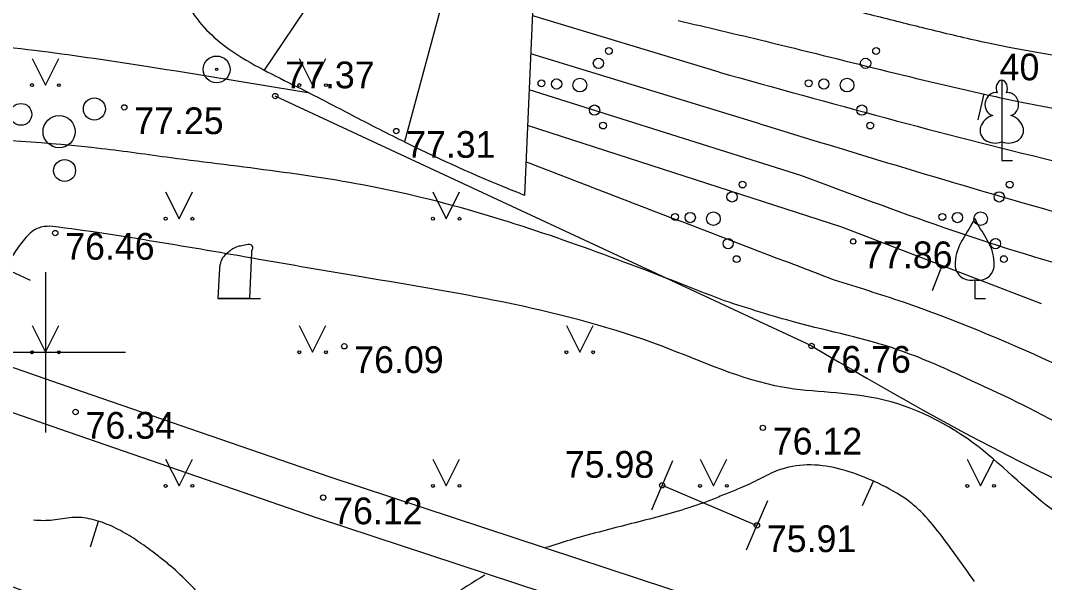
# Model space of a CAD drawing. Extents: x 576692 to 577659, y 273254 to 273799.
# Drawn here: x 576949.53 to 576968.69, y 273495.69 to 273506.21 of the extents above; entities that cross this region are included whole.
import ezdxf

# ---------------------------------------------------------------- set-up
doc = ezdxf.new("R2010")
doc.units = 0
for name, color, linetype in [('APGR_SARK_####_####_#', 7, 'Continuous'), ('BUVE_BALK_####_####_#', 7, 'Continuous'), ('CKOM_ELEM_####_####_#', 7, 'Continuous'), ('ELEK_ELEM_####_####_#', 7, 'Continuous'), ('ELEK_VADP_VSPR_TKST_#', 7, 'Continuous'), ('GAZE_ELEM_####_####_#', 7, 'Continuous'), ('GEOD_ELEM_####_TKST_#', 7, 'Continuous'), ('GEOD_SITP_####_TKST_#', 7, 'Continuous'), ('HIDT_REZV_####_TKST_#', 7, 'Continuous'), ('LKAN_ELEM_PAST_TKST_#', 7, 'Continuous'), ('RELJ_ELEM_####_####_#', 7, 'Continuous'), ('SAKT_ELEM_####_####_#', 7, 'Continuous'), ('TERT_KONT_####_####_#', 7, 'Continuous'), ('UDTK_VADP_UDEN_TKST_#', 7, 'Continuous')]:
    doc.layers.add(name, color=color, linetype=linetype)

msp = doc.modelspace()

# ---------------------------------------------------------------- linework, layer by layer
at = {"layer": 'BUVE_BALK_####_####_#'}
msp.add_spline([(576964.336, 273500.118), (576972.96, 273496.16), (576982.311, 273494.057), (576985.765, 273491.87), (576991.926, 273491.322), (576997.053, 273493.844), (577002.55, 273494.776), (577007.369, 273490.037), (577010.599, 273488.715), (577011.526, 273484.857), (577011.986, 273484.451), (577016.137, 273481.827), (577016.781, 273481.508), (577020.108, 273480.991)], degree=3, dxfattribs=at)
at = {"layer": 'CKOM_ELEM_####_####_#'}
for p, q in [((576950, 273501.5), (576950, 273500)), ((576948.5, 273500), (576950, 273500)), ((576950, 273500), (576950, 273498.5)), ((576950, 273500), (576951.5, 273500))]:
    msp.add_line(p, q, dxfattribs=at)
at = {"layer": 'ELEK_ELEM_####_####_#'}
for points in [[(576961.984, 273494.623), (576955.07, 273496.902), (576950.434, 273498.504), (576943.806, 273500.808), (576941.033, 273501.984), (576933.242, 273505.27), (576924.936, 273507.915), (576922.622, 273508.771), (576919.896, 273510.138), (576914.673, 273513.512), (576910.981, 273516.257), (576909.607, 273517.31), (576906.035, 273519.84)], [(576962.234, 273495.383), (576955.326, 273497.66), (576950.696, 273499.26), (576944.094, 273501.554), (576941.392, 273502.7)]]:
    msp.add_lwpolyline(points, dxfattribs=at)
at = {"layer": 'ELEK_VADP_VSPR_TKST_#'}
for p, q in [((576961.736, 273497.971), (576961.541, 273497.511)), ((576961.346, 273497.051), (576961.541, 273497.511)), ((576963.509, 273497.22), (576963.314, 273496.76)), ((576963.119, 273496.3), (576963.314, 273496.76))]:
    msp.add_line(p, q, dxfattribs=at)
msp.add_lwpolyline([(576961.541, 273497.511), (576963.314, 273496.76)], dxfattribs=at)
at = {"layer": 'GAZE_ELEM_####_####_#'}
for p, q in [((576957.102, 273509.741), (576954.091, 273505.282)), ((576959.251, 273509.48), (576958.964, 273502.942)), ((576958.201, 273509.422), (576956.719, 273503.94))]:
    msp.add_line(p, q, dxfattribs=at)
msp.add_spline([(576961.327, 273490.826), (576954.861, 273493.477), (576949.082, 273495.719), (576946.178, 273496.803), (576943.28, 273497.902), (576940.516, 273499.002), (576937.764, 273500.132), (576935.009, 273501.258), (576932.236, 273502.343), (576929.042, 273503.377), (576927.423, 273503.826), (576925.8, 273504.275), (576924.042, 273504.694), (576921.652, 273504.662), (576920.334, 273504.429), (576919.022, 273504.148), (576917.708, 273503.88), (576916.384, 273503.686), (576912.972, 273502.932), (576906.075, 273502.646), (576902.651, 273502.307), (576897.668, 273501.792), (576897.239, 273501.75)], degree=3, dxfattribs=at)
at = {"layer": 'GEOD_ELEM_####_TKST_#'}
for p, q in [((576967.451, 273504.35), (576967.567, 273504.836)), ((576964.902, 273502.343), (576959.02, 273504.245)), ((576968.637, 273500.907), (576964.902, 273502.343)), ((576966.601, 273501.154), (576966.78, 273501.621)), ((576965.287, 273497.133), (576965.495, 273497.588)), ((576950.843, 273496.361), (576950.992, 273496.838))]:
    msp.add_line(p, q, dxfattribs=at)
for points in [[(576961.84, 273506.21), (576963.478, 273505.821), (576967.785, 273504.784), (576968.266, 273504.682), (576969.833, 273504.392), (576970.528, 273504.26)], [(576967.386, 273495.707), (576966.735, 273496.605), (576966.373, 273497.023), (576966.164, 273497.206), (576966.05, 273497.289), (576965.929, 273497.364), (576965.389, 273497.634), (576964.82, 273497.825), (576964.251, 273497.892), (576963.712, 273497.791), (576963.537, 273497.714), (576963.363, 273497.627), (576963.188, 273497.539), (576963.011, 273497.461), (576962.755, 273497.357), (576962.498, 273497.252), (576961.974, 273497.068), (576960.901, 273496.775), (576959.822, 273496.486), (576959.362, 273496.343)], [(576958.225, 273495.83), (576956.901, 273494.955), (576956.046, 273494.263), (576955.21, 273493.551), (576955.188, 273493.526), (576955.17, 273493.499), (576955.15, 273493.471), (576955.124, 273493.446), (576955.063, 273493.42), (576955, 273493.42), (576954.858, 273493.468), (576954.632, 273493.617), (576954.425, 273493.771), (576954.053, 273494.119), (576953.391, 273494.866), (576952.745, 273495.615), (576952.384, 273495.963), (576952.19, 273496.122), (576951.99, 273496.277), (576951.685, 273496.493), (576951.363, 273496.684), (576951.029, 273496.826), (576950.676, 273496.905), (576950.497, 273496.906), (576950.318, 273496.882), (576949.96, 273496.848), (576949.776, 273496.857)]]:
    msp.add_spline(points, degree=3, dxfattribs=at)
at = {"layer": 'GEOD_SITP_####_TKST_#'}
for p, q in [((576962.606, 273505.243), (576959.118, 273506.295)), ((576963.371, 273504.276), (576959.083, 273505.585)), ((576964.137, 273503.31), (576959.05, 273504.911)), ((576949.718, 273501.346), (576949.264, 273501.557))]:
    msp.add_line(p, q, dxfattribs=at)
for points in [[(577006.399, 273503.098), (576993.53, 273504.782), (576992.891, 273504.802), (576985.641, 273505.35), (576984.909, 273505.414), (576984.042, 273505.511), (576982.073, 273505.783), (576980.105, 273506.066), (576978.138, 273506.35), (576976.17, 273506.627), (576975.383, 273506.731), (576974.719, 273506.834), (576973.598, 273507.005), (576971.128, 273507.287), (576967.017, 273507.862), (576966.611, 273507.938), (576962.3, 273508.713), (576961.213, 273508.896), (576960.231, 273509.116), (576959.253, 273509.352)], [(576993.565, 273503.823), (576991.732, 273503.869), (576986.438, 273504.269), (576984.828, 273504.421), (576982.909, 273504.616), (576977.887, 273505.258), (576976.172, 273505.483), (576974.72, 273505.708), (576972.274, 273506.086), (576970.996, 273506.243), (576969.712, 273506.357), (576968.429, 273506.478), (576967.789, 273506.557), (576967.151, 273506.657), (576966.876, 273506.749), (576966.668, 273506.841), (576966.465, 273506.942), (576966.26, 273507.04), (576966.048, 273507.122), (576964.628, 273507.472), (576960.631, 273508.208), (576959.218, 273508.483)], [(577005.432, 273501.558), (576993.6, 273502.864), (576990.549, 273502.916), (576987.249, 273503.168), (576984.746, 273503.427), (576981.724, 273503.68), (576979.59, 273503.9), (576976.961, 273504.234), (576974.72, 273504.581), (576971.022, 273505.217), (576967.644, 273505.785), (576966.602, 273506.026), (576965.627, 273506.269), (576964.654, 273506.518), (576962.703, 273506.999), (576961.107, 273507.34), (576959.179, 273507.76)], [(576954.912, 273504.855), (576951.885, 273505.348), (576949.931, 273505.63), (576945.72, 273505.966), (576942.429, 273505.994), (576940.402, 273505.941)], [(576962.606, 273505.243), (576968.86, 273503.585), (576973.469, 273502.493), (576974.483, 273502.236), (576976.582, 273501.899), (576977.689, 273501.841), (576978.707, 273501.8), (576981.35, 273501.46), (576982.734, 273501.195), (576984.825, 273500.933), (576987.752, 273500.858), (576988.96, 273500.878), (576989.548, 273500.879), (576993.805, 273500.662), (577000.597, 273500.072), (577005.057, 273499.593), (577009.635, 273498.918), (577012.187, 273498.55), (577012.885, 273498.533), (577015.24, 273498.363), (577016.149, 273498.203)], [(576963.371, 273504.276), (576969.201, 273502.54), (576970.646, 273502.146), (576971.37, 273501.956), (576972.092, 273501.756), (576972.613, 273501.569), (576973.119, 273501.341), (576973.623, 273501.105), (576974.139, 273500.893), (576974.328, 273500.844), (576977.2, 273500.743), (576979.72, 273500.679), (576981.756, 273500.383), (576982.451, 273500.202), (576983.137, 273499.998), (576983.822, 273499.79), (576984.513, 273499.596), (576984.903, 273499.513), (576985.431, 273499.527), (576989.826, 273499.779), (576991.873, 273499.749), (576993.936, 273499.613), (576997.121, 273499.339), (577005.028, 273498.525), (577007.667, 273498.094), (577011.85, 273497.399), (577012.142, 273497.396), (577012.433, 273497.449), (577012.725, 273497.51), (577013.017, 273497.53), (577015.072, 273497.359)], [(576962.709, 273500.962), (576958.664, 273502.44), (576956.304, 273503.061), (576952.345, 273503.639), (576951.051, 273503.81), (576948.026, 273504.003), (576945.067, 273503.849), (576944.087, 273503.624), (576942.568, 273502.659), (576942.405, 273502.51), (576942.255, 273502.349), (576942.209, 273502.3)], [(576964.764, 273501.35), (576959.069, 273503.535), (576959.002, 273503.561)], [(577017.618, 273495.064), (577015.95, 273495.494), (577014.514, 273495.716), (577013.978, 273495.76), (577013.336, 273495.775), (577012.693, 273495.745), (577012.05, 273495.71), (577011.407, 273495.712), (577011.359, 273495.719), (577009.964, 273496.097), (577008.59, 273496.531), (577007.217, 273496.96), (577005.825, 273497.323), (577005, 273497.472), (576996.31, 273498.336), (576994.401, 273498.53), (576994.128, 273498.566), (576994.039, 273498.578), (576990.647, 273498.736), (576986.396, 273498.501), (576985.622, 273498.438), (576985.003, 273498.493), (576984.429, 273498.664), (576982.133, 273499.382), (576980.709, 273499.584), (576979.707, 273499.607), (576978.704, 273499.605), (576977.701, 273499.6), (576976.698, 273499.615), (576974.92, 273499.728), (576973.913, 273499.958), (576972.09, 273500.651), (576970.903, 273501.12), (576969.542, 273501.494), (576964.137, 273503.31)], [(576969.936, 273496.393), (576968.915, 273496.998), (576967.451, 273498.234), (576965.57, 273499.135), (576963.792, 273499.346), (576961.538, 273500.113), (576955.906, 273501.411), (576954.114, 273501.718), (576950.244, 273502.342), (576950.032, 273502.357), (576949.81, 273502.298), (576949.583, 273502.084), (576949.409, 273501.845), (576949.161, 273501.324), (576948.952, 273500.791), (576948.672, 273500.302), (576948.46, 273500.035)], [(577015.877, 273492.146), (577011.17, 273493.448), (577011.167, 273493.449), (577011.164, 273493.45), (577011.155, 273493.453), (577007.35, 273494.182), (577004.729, 273494.677), (577003.696, 273495.053), (577003.116, 273495.286), (577002.779, 273495.372), (577002.44, 273495.446), (577001.758, 273495.569), (577000.387, 273495.772), (576995.392, 273496.526), (576993.851, 273496.736), (576992.148, 273496.83), (576990.042, 273496.697), (576987.376, 273496.457), (576985.215, 273496.651), (576983.24, 273497.28), (576982.88, 273497.4), (576982.655, 273497.431), (576980.912, 273497.407), (576977.391, 273497.421), (576975.29, 273497.64), (576973.53, 273498.005), (576973.444, 273498.031), (576971.753, 273498.532), (576968.834, 273499.806), (576966.054, 273500.935), (576964.764, 273501.35)], [(577014.952, 273490.61), (577012.495, 273491.182), (577011.719, 273491.379), (577011.329, 273491.468), (577010.941, 273491.567), (577009.563, 273492.011), (577008.724, 273492.334), (577007.896, 273492.69), (577007.063, 273493.031), (577006.21, 273493.313), (577005.469, 273493.494), (577004.833, 273493.639), (577003.889, 273493.909), (577002.337, 273494.366), (577001.398, 273494.581), (576996.022, 273495.509), (576993.757, 273495.825), (576992.899, 273495.877), (576991.845, 273495.806), (576990.946, 273495.725), (576990.048, 273495.633), (576989.151, 273495.544), (576988.253, 273495.468), (576986.789, 273495.474), (576986.057, 273495.554), (576985.327, 273495.68), (576984.861, 273495.787), (576984.403, 273495.911), (576983.947, 273496.036), (576983.487, 273496.15), (576982.841, 273496.271), (576982.78, 273496.271), (576979.015, 273496.343), (576974.22, 273496.802), (576973.454, 273496.93), (576973.177, 273497.001), (576972.216, 273497.211), (576971.762, 273497.3), (576969.13, 273498.57), (576967.209, 273499.524), (576965.947, 273500.048), (576964.039, 273500.559), (576962.709, 273500.962)]]:
    msp.add_spline(points, degree=3, dxfattribs=at)
at = {"layer": 'LKAN_ELEM_PAST_TKST_#'}
for p, q in [((576949.75, 273505.5), (576950, 273505)), ((576950, 273505), (576950.25, 273505.5)), ((576954.75, 273505.5), (576955, 273505)), ((576955, 273505), (576955.25, 273505.5)), ((576967.895, 273503.937), (576967.895, 273503.59)), ((576967.895, 273503.59), (576968.095, 273503.59)), ((576952.25, 273503), (576952.5, 273502.5)), ((576952.5, 273502.5), (576952.75, 273503)), ((576957.25, 273503), (576957.5, 273502.5)), ((576957.5, 273502.5), (576957.75, 273503)), ((576953.826, 273501.004), (576953.86, 273501.869)), ((576953.257, 273501.577), (576953.226, 273501.004)), ((576967.389, 273501.359), (576967.389, 273501.007)), ((576953.826, 273501.004), (576953.226, 273501.004)), ((576953.226, 273501.004), (576953.526, 273501.004)), ((576953.526, 273501.004), (576953.826, 273501.004)), ((576953.826, 273501.004), (576954.026, 273501.004)), ((576967.389, 273501.007), (576967.589, 273501.007)), ((576949.75, 273500.5), (576950, 273500)), ((576950, 273500), (576950.25, 273500.5)), ((576954.75, 273500.5), (576955, 273500)), ((576955, 273500), (576955.25, 273500.5)), ((576959.75, 273500.5), (576960, 273500)), ((576960, 273500), (576960.25, 273500.5)), ((576952.25, 273498), (576952.5, 273497.5)), ((576952.5, 273497.5), (576952.75, 273498)), ((576957.25, 273498), (576957.5, 273497.5)), ((576957.5, 273497.5), (576957.75, 273498)), ((576962.25, 273498), (576962.5, 273497.5)), ((576962.5, 273497.5), (576962.75, 273498)), ((576967.25, 273498), (576967.5, 273497.5)), ((576967.5, 273497.5), (576967.75, 273498))]:
    msp.add_line(p, q, dxfattribs=at)
for points in [[(576967.895, 273505.09), (576967.895, 273503.937)], [(576967.985, 273504.858), (576967.984, 273504.859)]]:
    msp.add_lwpolyline(points, dxfattribs=at)
for centre, radius in [((576960.544, 273505.639), 0.064), ((576965.544, 273505.639), 0.064), ((576960.348, 273505.408), 0.096), ((576965.348, 273505.408), 0.096), ((576959.282, 273505.034), 0.064), ((576959.566, 273505.021), 0.096), ((576960, 273505), 0.128), ((576964.282, 273505.034), 0.064), ((576964.566, 273505.021), 0.096), ((576965, 273505), 0.128), ((576949.75, 273505), 0.028), ((576950.25, 273505), 0.0263), ((576954.75, 273505), 0.028), ((576955.25, 273505), 0.0263), ((576950.917, 273504.554), 0.207), ((576949.542, 273504.453), 0.204), ((576960.276, 273504.533), 0.096), ((576965.276, 273504.533), 0.096), ((576950.256, 273504.129), 0.301), ((576960.434, 273504.244), 0.064), ((576965.434, 273504.244), 0.064), ((576950.359, 273503.401), 0.205), ((576963.044, 273503.139), 0.064), ((576968.044, 273503.139), 0.064), ((576962.848, 273502.908), 0.096), ((576967.848, 273502.908), 0.096), ((576961.782, 273502.534), 0.064), ((576962.066, 273502.521), 0.096), ((576962.5, 273502.5), 0.128), ((576966.782, 273502.534), 0.064), ((576967.066, 273502.521), 0.096), ((576967.5, 273502.5), 0.128), ((576952.25, 273502.5), 0.028), ((576952.75, 273502.5), 0.0263), ((576957.25, 273502.5), 0.028), ((576957.75, 273502.5), 0.0263), ((576962.776, 273502.033), 0.096), ((576967.776, 273502.033), 0.096), ((576962.934, 273501.744), 0.064), ((576967.934, 273501.744), 0.064), ((576949.75, 273500), 0.028), ((576950.25, 273500), 0.0263), ((576954.75, 273500), 0.028), ((576955.25, 273500), 0.0263), ((576959.75, 273500), 0.028), ((576960.25, 273500), 0.0263), ((576952.25, 273497.5), 0.028), ((576952.75, 273497.5), 0.0263), ((576957.25, 273497.5), 0.028), ((576957.75, 273497.5), 0.0263), ((576962.25, 273497.5), 0.028), ((576962.75, 273497.5), 0.0263), ((576967.25, 273497.5), 0.028), ((576967.75, 273497.5), 0.0263)]:
    msp.add_circle(centre, radius, dxfattribs=at)
for centre, radius, start, end in [((576980.014, 273494.611), 14.88, 148.4844, 149.9901), ((576966.972, 273502.645), 0.439, 324.3837, 341.712), ((576967.806, 273502.645), 0.439, 198.288, 215.6163), ((576954.764, 273494.611), 14.88, 30.0099, 31.5156), ((576967.913, 273501.632), 0.89, 151.757, 179.9138), ((576966.865, 273501.632), 0.89, 0.0862, 28.243), ((576967.313, 273501.638), 0.29, 181.0782, 285.2823), ((576967.465, 273501.638), 0.29, 254.7177, 358.9218)]:
    msp.add_arc(centre, radius, start, end, dxfattribs=at)
for centre, major_axis, ratio, start_param, end_param in [((576967.895, 273504.94), (0, -0.15), 0.707107, 3.14537, 5.287485), ((576967.895, 273504.94), (0, -0.15), 0.707107, 0.995701, 3.137816), ((576967.767, 273504.645), (-0.039, -0.212), 0.861323, 3.141593, 6.283185), ((576968.023, 273504.645), (0.039, -0.212), 0.861323, 0, 3.141593), ((576967.805, 273504.183), (0.307, 0.095), 0.814445, 1.570796, 4.752015), ((576967.985, 273504.183), (-0.307, 0.095), 0.814445, 1.531171, 4.712389)]:
    msp.add_ellipse(centre, major_axis=major_axis, ratio=ratio, start_param=start_param, end_param=end_param, dxfattribs=at)
msp.add_spline([(576953.86, 273501.869), (576953.864, 273501.9), (576953.867, 273501.911), (576953.882, 273501.973), (576953.852, 273502.008), (576953.73, 273502.002), (576953.626, 273501.984), (576953.52, 273501.945), (576953.455, 273501.901), (576953.38, 273501.837), (576953.3, 273501.739), (576953.269, 273501.65), (576953.257, 273501.576)], degree=3, dxfattribs=at)
at = {"layer": 'RELJ_ELEM_####_####_#'}
for centre in [(576954.301, 273504.796), (576951.476, 273504.583), (576956.564, 273504.14), (576950.184, 273502.232), (576965.115, 273502.074), (576955.593, 273500.112), (576964.336, 273500.118), (576950.565, 273498.882), (576963.424, 273498.586), (576961.541, 273497.511), (576955.198, 273497.281), (576963.314, 273496.76)]:
    msp.add_circle(centre, 0.05, dxfattribs=at)
at = {"layer": 'SAKT_ELEM_####_####_#'}
for points in [[(576955.405, 273529.879), (576954.984, 273527.902), (576954.857, 273527.393), (576954.708, 273526.89), (576954.553, 273526.388), (576954.409, 273525.883), (576954.284, 273525.326), (576953.967, 273522.755), (576953.794, 273521.144), (576953.687, 273520.519), (576953.541, 273519.901), (576953.392, 273519.284), (576953.276, 273518.661), (576953.242, 273518.32), (576953.222, 273517.977), (576953.201, 273517.635), (576953.161, 273517.295), (576952.72, 273514.596), (576952.448, 273512.931), (576952.37, 273512.256), (576952.339, 273511.577), (576952.33, 273510.895), (576952.319, 273510.214), (576952.271, 273509.325), (576952.242, 273508.436), (576952.318, 273507.549), (576952.423, 273507.106), (576952.497, 273506.884), (576952.54, 273506.774), (576952.587, 273506.663), (576952.766, 273506.339), (576953.53, 273505.609), (576954.151, 273505.25), (576954.791, 273504.928), (576955.727, 273504.444), (576956.662, 273503.968), (576958.566, 273503.102), (576958.964, 273502.942)], [(576960.975, 273489.661), (576954.358, 273491.949), (576951.459, 273493.03), (576948.597, 273494.207), (576945.747, 273495.419), (576942.887, 273496.605), (576940.932, 273497.378), (576938.967, 273498.125), (576937.555, 273498.542), (576936.106, 273498.838), (576934.653, 273499.122), (576933.229, 273499.501), (576932.36, 273499.813), (576931.499, 273500.15), (576930.637, 273500.488), (576929.767, 273500.797), (576925.535, 273502.082), (576924.683, 273502.392), (576923.836, 273502.747), (576922.99, 273503.084), (576922.565, 273503.226), (576922.14, 273503.341), (576921.336, 273503.296), (576920.531, 273502.947), (576919.716, 273502.532), (576918.881, 273502.288), (576915.794, 273501.996), (576912.695, 273501.717), (576909.589, 273501.478), (576906.481, 273501.308), (576899.984, 273501.082), (576897.712, 273500.906)]]:
    msp.add_spline(points, degree=3, dxfattribs=at)
at = {"layer": 'TERT_KONT_####_####_#'}
for radius in [0.25, 0.0225]:
    msp.add_circle((576953.204, 273505.295), radius, dxfattribs=at)
at = {"layer": 'UDTK_VADP_UDEN_TKST_#'}
msp.add_lwpolyline([(576964.336, 273500.118), (576954.301, 273504.796)], dxfattribs=at)

# ---------------------------------------------------------------- texts
at = {"layer": 'APGR_SARK_####_####_#'}
msp.add_text(' 40', height=0.5, dxfattribs=at).set_placement((576967.67, 273505.09))
at = {"layer": 'HIDT_REZV_####_TKST_#'}
for s, p in [(' 77.37', (576954.301, 273504.941)), (' 77.25', (576951.476, 273504.083)), (' 77.31', (576956.564, 273503.64)), (' 76.46', (576950.184, 273501.732)), (' 77.86', (576965.115, 273501.574)), (' 76.09', (576955.593, 273499.612)), (' 76.76', (576964.336, 273499.618)), (' 76.34', (576950.565, 273498.382)), (' 76.12', (576963.424, 273498.086)), (' 75.98', (576959.533, 273497.651)), (' 76.12', (576955.198, 273496.781)), (' 75.91', (576963.314, 273496.26))]:
    msp.add_text(s, height=0.5, dxfattribs=at).set_placement(p)

doc.saveas('drawing.dxf')
